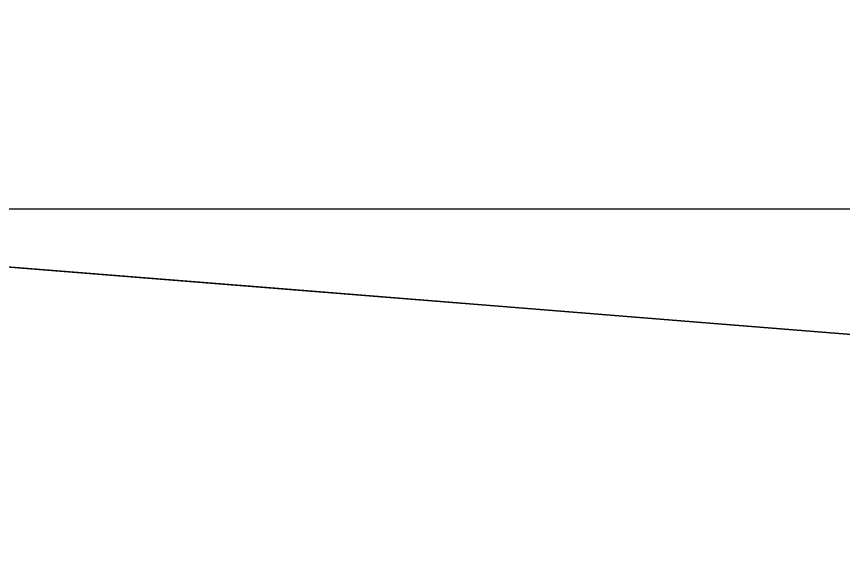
# Model space of a CAD drawing. Extents: x 1131015 to 1136271, y 133453 to 174329.
# Drawn here: x 1132357.706 to 1132360.185, y 159173.617 to 159175.233 of the extents above; entities that cross this region are included whole.
import ezdxf

# ---------------------------------------------------------------- set-up
doc = ezdxf.new("R2010")
doc.units = 0
for name, color, linetype in [('DESIGN - EARTHWORK - Shapes', 7, 'Continuous'), ('DESIGN - ROW - Easement Linework and Patterning', 7, 'Continuous'), ('DESIGN - SHEET - Linework', 7, 'Continuous'), ('DESIGN - TYPICAL - Finished Grade and Subgrade', 7, 'Continuous')]:
    doc.layers.add(name, color=color, linetype=linetype)

msp = doc.modelspace()

# ---------------------------------------------------------------- linework, layer by layer
at = {"layer": 'DESIGN - EARTHWORK - Shapes'}
for points in [[(1132332.4556, 159176.4987), (1132340.4556, 159175.8587), (1132348.4556, 159175.2187), (1132352.4556, 159174.8987), (1132356.4556, 159174.5787), (1132358.4556, 159174.4187), (1132359.8733, 159174.3053), (1132367.8145, 159173.67), (1132359.8733, 159175.6553), (1132358.4556, 159175.7687), (1132356.4556, 159175.9287), (1132352.4556, 159176.2487), (1132348.4556, 159176.5687), (1132340.4556, 159177.2087), (1132332.4556, 159177.8487)], [(1132332.4556, 159176.4987), (1132340.4556, 159175.8587), (1132348.4556, 159175.2187), (1132352.4556, 159174.8987), (1132356.4556, 159174.5787), (1132358.4556, 159174.4187), (1132359.8733, 159174.3053), (1132367.8145, 159173.67), (1132359.8733, 159175.6553), (1132358.4556, 159175.7687), (1132356.4556, 159175.9287), (1132352.4556, 159176.2487), (1132348.4556, 159176.5687), (1132340.4556, 159177.2087), (1132332.4556, 159177.8487)], [(1132332.4556, 159176.4987), (1132340.4556, 159175.8587), (1132348.4556, 159175.2187), (1132352.4556, 159174.8987), (1132356.4556, 159174.5787), (1132358.4556, 159174.4187), (1132359.8733, 159174.3053), (1132367.8145, 159173.67), (1132359.8733, 159175.6553), (1132358.4556, 159175.7687), (1132356.4556, 159175.9287), (1132352.4556, 159176.2487), (1132348.4556, 159176.5687), (1132340.4556, 159177.2087), (1132332.4556, 159177.8487)], [(1132332.4556, 159176.4987), (1132340.4556, 159175.8587), (1132348.4556, 159175.2187), (1132352.4556, 159174.8987), (1132356.4556, 159174.5787), (1132358.4556, 159174.4187), (1132359.8733, 159174.3053), (1132367.8145, 159173.67), (1132359.8733, 159175.6553), (1132358.4556, 159175.7687), (1132356.4556, 159175.9287), (1132352.4556, 159176.2487), (1132348.4556, 159176.5687), (1132340.4556, 159177.2087), (1132332.4556, 159177.8487)], [(1132332.4556, 159176.4987), (1132340.4556, 159175.8587), (1132348.4556, 159175.2187), (1132352.4556, 159174.8987), (1132356.4556, 159174.5787), (1132358.4556, 159174.4187), (1132359.8733, 159174.3053), (1132367.8145, 159173.67), (1132359.8733, 159175.6553), (1132358.4556, 159175.7687), (1132356.4556, 159175.9287), (1132352.4556, 159176.2487), (1132348.4556, 159176.5687), (1132340.4556, 159177.2087), (1132332.4556, 159177.8487)], [(1132332.4556, 159176.4987), (1132340.4556, 159175.8587), (1132348.4556, 159175.2187), (1132352.4556, 159174.8987), (1132356.4556, 159174.5787), (1132358.4556, 159174.4187), (1132359.8733, 159174.3053), (1132367.8145, 159173.67), (1132359.8733, 159175.6553), (1132358.4556, 159175.7687), (1132356.4556, 159175.9287), (1132352.4556, 159176.2487), (1132348.4556, 159176.5687), (1132340.4556, 159177.2087), (1132332.4556, 159177.8487)], [(1132332.4556, 159176.4987), (1132340.4556, 159175.8587), (1132348.4556, 159175.2187), (1132352.4556, 159174.8987), (1132356.4556, 159174.5787), (1132358.4556, 159174.4187), (1132359.8733, 159174.3053), (1132367.8145, 159173.67), (1132359.8733, 159175.6553), (1132358.4556, 159175.7687), (1132356.4556, 159175.9287), (1132352.4556, 159176.2487), (1132348.4556, 159176.5687), (1132340.4556, 159177.2087), (1132332.4556, 159177.8487)], [(1132332.4556, 159176.4987), (1132340.4556, 159175.8587), (1132348.4556, 159175.2187), (1132352.4556, 159174.8987), (1132356.4556, 159174.5787), (1132358.4556, 159174.4187), (1132359.8733, 159174.3053), (1132367.8145, 159173.67), (1132359.8733, 159175.6553), (1132358.4556, 159175.7687), (1132356.4556, 159175.9287), (1132352.4556, 159176.2487), (1132348.4556, 159176.5687), (1132340.4556, 159177.2087), (1132332.4556, 159177.8487)], [(1132332.4556, 159176.4987), (1132340.4556, 159175.8587), (1132348.4556, 159175.2187), (1132352.4556, 159174.8987), (1132356.4556, 159174.5787), (1132358.4556, 159174.4187), (1132359.8733, 159174.3053), (1132367.8145, 159173.67), (1132359.8733, 159175.6553), (1132358.4556, 159175.7687), (1132356.4556, 159175.9287), (1132352.4556, 159176.2487), (1132348.4556, 159176.5687), (1132340.4556, 159177.2087), (1132332.4556, 159177.8487)], [(1132332.4556, 159176.4987), (1132340.4556, 159175.8587), (1132348.4556, 159175.2187), (1132352.4556, 159174.8987), (1132356.4556, 159174.5787), (1132358.4556, 159174.4187), (1132359.8733, 159174.3053), (1132367.8145, 159173.67), (1132359.8733, 159175.6553), (1132358.4556, 159175.7687), (1132356.4556, 159175.9287), (1132352.4556, 159176.2487), (1132348.4556, 159176.5687), (1132340.4556, 159177.2087), (1132332.4556, 159177.8487)], [(1132332.4556, 159177.8487), (1132340.4556, 159177.2087), (1132348.4556, 159176.5687), (1132352.4556, 159176.2487), (1132356.4556, 159175.9287), (1132358.4556, 159175.7687), (1132359.8733, 159175.6553), (1132367.8145, 159173.67), (1132359.8733, 159174.3053), (1132358.4556, 159174.4187), (1132356.4556, 159174.5787), (1132352.4556, 159174.8987), (1132348.4556, 159175.2187), (1132340.4556, 159175.8587), (1132332.4556, 159176.4987)], [(1132332.4556, 159177.8487), (1132340.4556, 159177.2087), (1132348.4556, 159176.5687), (1132352.4556, 159176.2487), (1132356.4556, 159175.9287), (1132358.4556, 159175.7687), (1132359.8733, 159175.6553), (1132367.8145, 159173.67), (1132359.8733, 159174.3053), (1132358.4556, 159174.4187), (1132356.4556, 159174.5787), (1132352.4556, 159174.8987), (1132348.4556, 159175.2187), (1132340.4556, 159175.8587), (1132332.4556, 159176.4987)], [(1132332.4556, 159176.4987), (1132340.4556, 159175.8587), (1132348.4556, 159175.2187), (1132352.4556, 159174.8987), (1132356.4556, 159174.5787), (1132358.4556, 159174.4187), (1132359.8733, 159174.3053), (1132367.8145, 159173.67), (1132359.8733, 159175.6553), (1132358.4556, 159175.7687), (1132356.4556, 159175.9287), (1132352.4556, 159176.2487), (1132348.4556, 159176.5687), (1132340.4556, 159177.2087), (1132332.4556, 159177.8487)], [(1132332.4556, 159177.8487), (1132340.4556, 159177.2087), (1132348.4556, 159176.5687), (1132352.4556, 159176.2487), (1132356.4556, 159175.9287), (1132358.4556, 159175.7687), (1132359.8733, 159175.6553), (1132367.8145, 159173.67), (1132359.8733, 159174.3053), (1132358.4556, 159174.4187), (1132356.4556, 159174.5787), (1132352.4556, 159174.8987), (1132348.4556, 159175.2187), (1132340.4556, 159175.8587), (1132332.4556, 159176.4987)], [(1132332.4556, 159176.4987), (1132340.4556, 159175.8587), (1132348.4556, 159175.2187), (1132352.4556, 159174.8987), (1132356.4556, 159174.5787), (1132358.4556, 159174.4187), (1132359.8733, 159174.3053), (1132367.8145, 159173.67), (1132359.8733, 159175.6553), (1132358.4556, 159175.7687), (1132356.4556, 159175.9287), (1132352.4556, 159176.2487), (1132348.4556, 159176.5687), (1132340.4556, 159177.2087), (1132332.4556, 159177.8487)], [(1132332.4556, 159177.8487), (1132340.4556, 159177.2087), (1132348.4556, 159176.5687), (1132352.4556, 159176.2487), (1132356.4556, 159175.9287), (1132358.4556, 159175.7687), (1132359.8733, 159175.6553), (1132367.8145, 159173.67), (1132359.8733, 159174.3053), (1132358.4556, 159174.4187), (1132356.4556, 159174.5787), (1132352.4556, 159174.8987), (1132348.4556, 159175.2187), (1132340.4556, 159175.8587), (1132332.4556, 159176.4987)], [(1132332.4556, 159177.8487), (1132340.4556, 159177.2087), (1132348.4556, 159176.5687), (1132352.4556, 159176.2487), (1132356.4556, 159175.9287), (1132358.4556, 159175.7687), (1132359.8733, 159175.6553), (1132367.8145, 159173.67), (1132359.8733, 159174.3053), (1132358.4556, 159174.4187), (1132356.4556, 159174.5787), (1132352.4556, 159174.8987), (1132348.4556, 159175.2187), (1132340.4556, 159175.8587), (1132332.4556, 159176.4987)], [(1132332.4556, 159177.8487), (1132340.4556, 159177.2087), (1132348.4556, 159176.5687), (1132352.4556, 159176.2487), (1132356.4556, 159175.9287), (1132358.4556, 159175.7687), (1132359.8733, 159175.6553), (1132367.8145, 159173.67), (1132359.8733, 159174.3053), (1132358.4556, 159174.4187), (1132356.4556, 159174.5787), (1132352.4556, 159174.8987), (1132348.4556, 159175.2187), (1132340.4556, 159175.8587), (1132332.4556, 159176.4987)]]:
    msp.add_lwpolyline(points, dxfattribs=at)
msp.add_lwpolyline([(1132312.9717, 159174.5324), (1132312.9717, 159176.3901), (1132314.1126, 159176.6753), (1132320.4082, 159176.7382), (1132322.4556, 159176.7587), (1132324.4556, 159176.7787), (1132328.4556, 159176.8187), (1132332.4556, 159176.4987), (1132340.4556, 159175.8587), (1132348.4556, 159175.2187), (1132352.4556, 159174.8987), (1132356.4556, 159174.5787), (1132358.4556, 159174.4187), (1132359.8733, 159174.3053), (1132367.8145, 159173.67), (1132371.8733, 159172.6553), (1132369.8733, 159170.6553), (1132312.9717, 159170.6553)], close=True, dxfattribs=at)
at = {"layer": 'DESIGN - ROW - Easement Linework and Patterning'}
msp.add_lwpolyline([(1132312.9717, 159170.6553), (1132312.9717, 159176.3901), (1132314.1126, 159176.6753), (1132328.4556, 159176.8187), (1132367.8145, 159173.67), (1132371.8733, 159172.6553), (1132369.8733, 159170.6553)], close=True, dxfattribs=at)
at = {"layer": 'DESIGN - SHEET - Linework'}
msp.add_line((1132190.4556, 159174.6554), (1132490.4556, 159174.6554), dxfattribs=at)
at = {"layer": 'DESIGN - TYPICAL - Finished Grade and Subgrade'}
for p, q in [((1132356.4556, 159174.5787), (1132358.4556, 159174.4187)), ((1132358.4556, 159174.4187), (1132359.8733, 159174.3053)), ((1132359.8733, 159174.3053), (1132367.8145, 159173.67))]:
    msp.add_line(p, q, dxfattribs=at)

doc.saveas('drawing.dxf')
